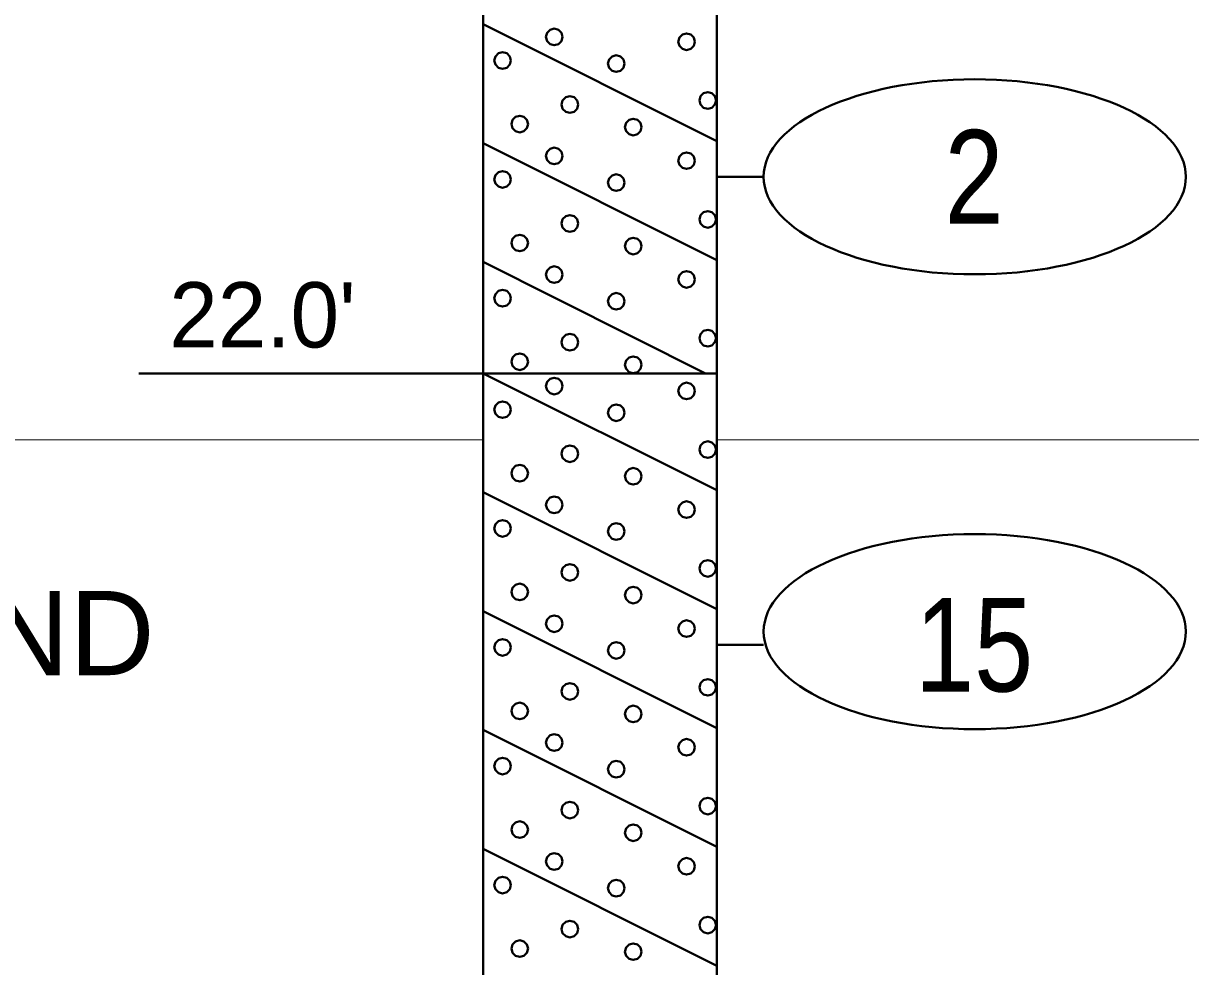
# Model space of a CAD drawing. Extents: x -76 to 974, y -1080 to -735.
# Drawn here: x 752.58 to 765.06, y -957.72 to -947.64 of the extents above; entities that cross this region are included whole.
import ezdxf
from ezdxf.enums import TextEntityAlignment as Align

# ---------------------------------------------------------------- set-up
doc = ezdxf.new("R2010")
doc.units = 0
doc.header["$LTSCALE"] = 0.36
doc.layers.add('27', color=7, linetype='Continuous', lineweight=40)
doc.layers.add('7', color=7, linetype='Continuous', lineweight=13)
doc.layers.add('29', color=7, linetype='Continuous')

msp = doc.modelspace()

# ---------------------------------------------------------------- linework, layer by layer
at = {"layer": '27'}
for p, q in [((757.4958, -946.3789), (757.4958, -951.3789)), ((759.9958, -951.3789), (759.9958, -946.3789)), ((757.4958, -947.6489), (759.9958, -948.8989)), ((757.4958, -948.9189), (759.9958, -950.1689)), ((760.4958, -949.2789), (759.9958, -949.2789)), ((757.4958, -950.1889), (759.8758, -951.3789)), ((753.8173, -951.3789), (757.5847, -951.3789)), ((757.4958, -951.3789), (759.9958, -951.3789)), ((757.4958, -951.3789), (759.9958, -952.6289)), ((757.4958, -951.3789), (757.4958, -961.3789)), ((759.9958, -961.3789), (759.9958, -951.3789)), ((757.4958, -952.6489), (759.9958, -953.8989)), ((757.4958, -953.9189), (759.9958, -955.1689)), ((760.4958, -954.2789), (759.9958, -954.2789)), ((757.4958, -955.1889), (759.9958, -956.4389)), ((757.4958, -956.4589), (759.9958, -957.7089))]:
    msp.add_line(p, q, dxfattribs=at)
for points in [[(758.3464, -947.7841), (758.3345, -947.7396), (758.3019, -947.7071), (758.2575, -947.6952), (758.213, -947.7071), (758.1805, -947.7396), (758.1686, -947.7841), (758.1805, -947.8285), (758.213, -947.861), (758.2575, -947.873), (758.3019, -947.861), (758.3345, -947.8285)], [(759.7613, -947.8349), (759.7494, -947.7905), (759.7168, -947.7579), (759.6724, -947.746), (759.6279, -947.7579), (759.5954, -947.7905), (759.5835, -947.8349), (759.5954, -947.8794), (759.6279, -947.9119), (759.6724, -947.9238), (759.7168, -947.9119), (759.7494, -947.8794)], [(757.7934, -948.0358), (757.7815, -947.9913), (757.7489, -947.9588), (757.7045, -947.9469), (757.66, -947.9588), (757.6275, -947.9913), (757.6156, -948.0358), (757.6275, -948.0802), (757.66, -948.1128), (757.7045, -948.1247), (757.7489, -948.1128), (757.7815, -948.0802)], [(759.0087, -948.0688), (758.9968, -948.0244), (758.9643, -947.9918), (758.9198, -947.9799), (758.8754, -947.9918), (758.8428, -948.0244), (758.8309, -948.0688), (758.8428, -948.1133), (758.8754, -948.1458), (758.9198, -948.1577), (758.9643, -948.1458), (758.9968, -948.1133)], [(759.9876, -948.4629), (759.9757, -948.4185), (759.9431, -948.3859), (759.8987, -948.374), (759.8542, -948.3859), (759.8217, -948.4185), (759.8098, -948.4629), (759.8217, -948.5074), (759.8542, -948.5399), (759.8987, -948.5518), (759.9431, -948.5399), (759.9757, -948.5074)], [(758.5129, -948.5061), (758.501, -948.4617), (758.4685, -948.4291), (758.424, -948.4172), (758.3796, -948.4291), (758.347, -948.4617), (758.3351, -948.5061), (758.347, -948.5506), (758.3796, -948.5831), (758.424, -948.595), (758.4685, -948.5831), (758.501, -948.5506)], [(757.9777, -948.7146), (757.9658, -948.6702), (757.9333, -948.6376), (757.8888, -948.6257), (757.8444, -948.6376), (757.8118, -948.6702), (757.7999, -948.7146), (757.8118, -948.7591), (757.8444, -948.7916), (757.8888, -948.8035), (757.9333, -948.7916), (757.9658, -948.7591)], [(759.1905, -948.7477), (759.1786, -948.7032), (759.146, -948.6707), (759.1016, -948.6588), (759.0571, -948.6707), (759.0246, -948.7032), (759.0127, -948.7477), (759.0246, -948.7921), (759.0571, -948.8247), (759.1016, -948.8366), (759.146, -948.8247), (759.1786, -948.7921)], [(758.3465, -949.0552), (758.3345, -949.0108), (758.302, -948.9783), (758.2576, -948.9663), (758.2131, -948.9783), (758.1806, -949.0108), (758.1687, -949.0552), (758.1806, -949.0997), (758.2131, -949.1322), (758.2576, -949.1441), (758.302, -949.1322), (758.3345, -949.0997)], [(759.7613, -949.1062), (759.7494, -949.0617), (759.7168, -949.0292), (759.6724, -949.0173), (759.6279, -949.0292), (759.5954, -949.0617), (759.5835, -949.1062), (759.5954, -949.1506), (759.6279, -949.1832), (759.6724, -949.1951), (759.7168, -949.1832), (759.7494, -949.1506)], [(757.7934, -949.307), (757.7815, -949.2626), (757.7489, -949.23), (757.7045, -949.2181), (757.66, -949.23), (757.6275, -949.2626), (757.6156, -949.307), (757.6275, -949.3515), (757.66, -949.384), (757.7045, -949.3959), (757.7489, -949.384), (757.7815, -949.3515)], [(759.0087, -949.3401), (758.9968, -949.2956), (758.9643, -949.2631), (758.9198, -949.2512), (758.8754, -949.2631), (758.8428, -949.2956), (758.8309, -949.3401), (758.8428, -949.3845), (758.8754, -949.4171), (758.9198, -949.429), (758.9643, -949.4171), (758.9968, -949.3845)], [(758.5129, -949.7774), (758.501, -949.733), (758.4685, -949.7004), (758.424, -949.6885), (758.3796, -949.7004), (758.347, -949.733), (758.3351, -949.7774), (758.347, -949.8219), (758.3796, -949.8544), (758.424, -949.8663), (758.4685, -949.8544), (758.501, -949.8219)], [(759.9876, -949.7342), (759.9757, -949.6897), (759.9431, -949.6572), (759.8987, -949.6453), (759.8542, -949.6572), (759.8217, -949.6897), (759.8098, -949.7342), (759.8217, -949.7786), (759.8542, -949.8112), (759.8987, -949.8231), (759.9431, -949.8112), (759.9757, -949.7786)], [(757.9777, -949.9859), (757.9658, -949.9414), (757.9333, -949.9089), (757.8888, -949.897), (757.8444, -949.9089), (757.8118, -949.9414), (757.7999, -949.9859), (757.8118, -950.0303), (757.8444, -950.0629), (757.8888, -950.0748), (757.9333, -950.0629), (757.9658, -950.0303)], [(759.1905, -950.0189), (759.1786, -949.9745), (759.146, -949.942), (759.1016, -949.93), (759.0571, -949.942), (759.0246, -949.9745), (759.0127, -950.0189), (759.0246, -950.0634), (759.0571, -950.0959), (759.1016, -950.1078), (759.146, -950.0959), (759.1786, -950.0634)], [(758.3464, -950.3241), (758.3345, -950.2796), (758.3019, -950.2471), (758.2575, -950.2352), (758.213, -950.2471), (758.1805, -950.2796), (758.1686, -950.3241), (758.1805, -950.3685), (758.213, -950.401), (758.2575, -950.413), (758.3019, -950.401), (758.3345, -950.3685)], [(759.7613, -950.3749), (759.7494, -950.3305), (759.7168, -950.2979), (759.6724, -950.286), (759.6279, -950.2979), (759.5954, -950.3305), (759.5835, -950.3749), (759.5954, -950.4194), (759.6279, -950.4519), (759.6724, -950.4638), (759.7168, -950.4519), (759.7494, -950.4194)], [(757.7934, -950.5758), (757.7815, -950.5313), (757.7489, -950.4988), (757.7045, -950.4869), (757.66, -950.4988), (757.6275, -950.5313), (757.6156, -950.5758), (757.6275, -950.6202), (757.66, -950.6528), (757.7045, -950.6647), (757.7489, -950.6528), (757.7815, -950.6202)], [(759.0087, -950.6088), (758.9968, -950.5644), (758.9643, -950.5318), (758.9198, -950.5199), (758.8754, -950.5318), (758.8428, -950.5644), (758.8309, -950.6088), (758.8428, -950.6533), (758.8754, -950.6858), (758.9198, -950.6977), (758.9643, -950.6858), (758.9968, -950.6533)], [(758.5129, -951.0461), (758.501, -951.0017), (758.4685, -950.9691), (758.424, -950.9572), (758.3796, -950.9691), (758.347, -951.0017), (758.3351, -951.0461), (758.347, -951.0906), (758.3796, -951.1231), (758.424, -951.135), (758.4685, -951.1231), (758.501, -951.0906)], [(759.9876, -951.0029), (759.9757, -950.9585), (759.9431, -950.9259), (759.8987, -950.914), (759.8542, -950.9259), (759.8217, -950.9585), (759.8098, -951.0029), (759.8217, -951.0474), (759.8542, -951.0799), (759.8987, -951.0918), (759.9431, -951.0799), (759.9757, -951.0474)], [(757.9777, -951.2546), (757.9658, -951.2102), (757.9333, -951.1776), (757.8888, -951.1657), (757.8444, -951.1776), (757.8118, -951.2102), (757.7999, -951.2546), (757.8118, -951.2991), (757.8444, -951.3316), (757.8888, -951.3435), (757.9333, -951.3316), (757.9658, -951.2991)], [(759.1905, -951.2877), (759.1786, -951.2432), (759.146, -951.2107), (759.1016, -951.1988), (759.0571, -951.2107), (759.0246, -951.2432), (759.0127, -951.2877), (759.0246, -951.3321), (759.0571, -951.3647), (759.1016, -951.3766), (759.146, -951.3647), (759.1786, -951.3321)], [(758.3465, -951.5152), (758.3345, -951.4708), (758.302, -951.4383), (758.2576, -951.4263), (758.2131, -951.4383), (758.1806, -951.4708), (758.1687, -951.5152), (758.1806, -951.5597), (758.2131, -951.5922), (758.2576, -951.6041), (758.302, -951.5922), (758.3345, -951.5597)], [(759.7613, -951.5662), (759.7494, -951.5217), (759.7168, -951.4892), (759.6724, -951.4773), (759.6279, -951.4892), (759.5954, -951.5217), (759.5835, -951.5662), (759.5954, -951.6106), (759.6279, -951.6432), (759.6724, -951.6551), (759.7168, -951.6432), (759.7494, -951.6106)], [(757.7934, -951.767), (757.7815, -951.7226), (757.7489, -951.69), (757.7045, -951.6781), (757.66, -951.69), (757.6275, -951.7226), (757.6156, -951.767), (757.6275, -951.8115), (757.66, -951.844), (757.7045, -951.8559), (757.7489, -951.844), (757.7815, -951.8115)], [(759.0087, -951.8001), (758.9968, -951.7556), (758.9643, -951.7231), (758.9198, -951.7112), (758.8754, -951.7231), (758.8428, -951.7556), (758.8309, -951.8001), (758.8428, -951.8445), (758.8754, -951.8771), (758.9198, -951.889), (758.9643, -951.8771), (758.9968, -951.8445)], [(759.9876, -952.1942), (759.9757, -952.1497), (759.9431, -952.1172), (759.8987, -952.1053), (759.8542, -952.1172), (759.8217, -952.1497), (759.8098, -952.1942), (759.8217, -952.2386), (759.8542, -952.2712), (759.8987, -952.2831), (759.9431, -952.2712), (759.9757, -952.2386)], [(758.5129, -952.2374), (758.501, -952.193), (758.4685, -952.1604), (758.424, -952.1485), (758.3796, -952.1604), (758.347, -952.193), (758.3351, -952.2374), (758.347, -952.2819), (758.3796, -952.3144), (758.424, -952.3263), (758.4685, -952.3144), (758.501, -952.2819)], [(757.9777, -952.4459), (757.9658, -952.4014), (757.9333, -952.3689), (757.8888, -952.357), (757.8444, -952.3689), (757.8118, -952.4014), (757.7999, -952.4459), (757.8118, -952.4903), (757.8444, -952.5229), (757.8888, -952.5348), (757.9333, -952.5229), (757.9658, -952.4903)], [(759.1905, -952.4789), (759.1786, -952.4345), (759.146, -952.402), (759.1016, -952.39), (759.0571, -952.402), (759.0246, -952.4345), (759.0127, -952.4789), (759.0246, -952.5234), (759.0571, -952.5559), (759.1016, -952.5678), (759.146, -952.5559), (759.1786, -952.5234)], [(758.3464, -952.7841), (758.3345, -952.7396), (758.3019, -952.7071), (758.2575, -952.6952), (758.213, -952.7071), (758.1805, -952.7396), (758.1686, -952.7841), (758.1805, -952.8285), (758.213, -952.861), (758.2575, -952.873), (758.3019, -952.861), (758.3345, -952.8285)], [(759.7613, -952.8349), (759.7494, -952.7905), (759.7168, -952.7579), (759.6724, -952.746), (759.6279, -952.7579), (759.5954, -952.7905), (759.5835, -952.8349), (759.5954, -952.8794), (759.6279, -952.9119), (759.6724, -952.9238), (759.7168, -952.9119), (759.7494, -952.8794)], [(757.7934, -953.0358), (757.7815, -952.9913), (757.7489, -952.9588), (757.7045, -952.9469), (757.66, -952.9588), (757.6275, -952.9913), (757.6156, -953.0358), (757.6275, -953.0802), (757.66, -953.1128), (757.7045, -953.1247), (757.7489, -953.1128), (757.7815, -953.0802)], [(759.0087, -953.0688), (758.9968, -953.0244), (758.9643, -952.9918), (758.9198, -952.9799), (758.8754, -952.9918), (758.8428, -953.0244), (758.8309, -953.0688), (758.8428, -953.1133), (758.8754, -953.1458), (758.9198, -953.1577), (758.9643, -953.1458), (758.9968, -953.1133)], [(759.9876, -953.4629), (759.9757, -953.4185), (759.9431, -953.3859), (759.8987, -953.374), (759.8542, -953.3859), (759.8217, -953.4185), (759.8098, -953.4629), (759.8217, -953.5074), (759.8542, -953.5399), (759.8987, -953.5518), (759.9431, -953.5399), (759.9757, -953.5074)], [(758.5129, -953.5061), (758.501, -953.4617), (758.4685, -953.4291), (758.424, -953.4172), (758.3796, -953.4291), (758.347, -953.4617), (758.3351, -953.5061), (758.347, -953.5506), (758.3796, -953.5831), (758.424, -953.595), (758.4685, -953.5831), (758.501, -953.5506)], [(757.9777, -953.7146), (757.9658, -953.6702), (757.9333, -953.6376), (757.8888, -953.6257), (757.8444, -953.6376), (757.8118, -953.6702), (757.7999, -953.7146), (757.8118, -953.7591), (757.8444, -953.7916), (757.8888, -953.8035), (757.9333, -953.7916), (757.9658, -953.7591)], [(759.1905, -953.7477), (759.1786, -953.7032), (759.146, -953.6707), (759.1016, -953.6588), (759.0571, -953.6707), (759.0246, -953.7032), (759.0127, -953.7477), (759.0246, -953.7921), (759.0571, -953.8247), (759.1016, -953.8366), (759.146, -953.8247), (759.1786, -953.7921)], [(758.3465, -954.0552), (758.3345, -954.0108), (758.302, -953.9783), (758.2576, -953.9663), (758.2131, -953.9783), (758.1806, -954.0108), (758.1687, -954.0552), (758.1806, -954.0997), (758.2131, -954.1322), (758.2576, -954.1441), (758.302, -954.1322), (758.3345, -954.0997)], [(759.7613, -954.1062), (759.7494, -954.0617), (759.7168, -954.0292), (759.6724, -954.0173), (759.6279, -954.0292), (759.5954, -954.0617), (759.5835, -954.1062), (759.5954, -954.1506), (759.6279, -954.1832), (759.6724, -954.1951), (759.7168, -954.1832), (759.7494, -954.1506)], [(757.7934, -954.307), (757.7815, -954.2626), (757.7489, -954.23), (757.7045, -954.2181), (757.66, -954.23), (757.6275, -954.2626), (757.6156, -954.307), (757.6275, -954.3515), (757.66, -954.384), (757.7045, -954.3959), (757.7489, -954.384), (757.7815, -954.3515)], [(759.0087, -954.3401), (758.9968, -954.2956), (758.9643, -954.2631), (758.9198, -954.2512), (758.8754, -954.2631), (758.8428, -954.2956), (758.8309, -954.3401), (758.8428, -954.3845), (758.8754, -954.4171), (758.9198, -954.429), (758.9643, -954.4171), (758.9968, -954.3845)], [(758.5129, -954.7774), (758.501, -954.733), (758.4685, -954.7004), (758.424, -954.6885), (758.3796, -954.7004), (758.347, -954.733), (758.3351, -954.7774), (758.347, -954.8219), (758.3796, -954.8544), (758.424, -954.8663), (758.4685, -954.8544), (758.501, -954.8219)], [(759.9876, -954.7342), (759.9757, -954.6897), (759.9431, -954.6572), (759.8987, -954.6453), (759.8542, -954.6572), (759.8217, -954.6897), (759.8098, -954.7342), (759.8217, -954.7786), (759.8542, -954.8112), (759.8987, -954.8231), (759.9431, -954.8112), (759.9757, -954.7786)], [(757.9777, -954.9859), (757.9658, -954.9414), (757.9333, -954.9089), (757.8888, -954.897), (757.8444, -954.9089), (757.8118, -954.9414), (757.7999, -954.9859), (757.8118, -955.0303), (757.8444, -955.0629), (757.8888, -955.0748), (757.9333, -955.0629), (757.9658, -955.0303)], [(759.1905, -955.0189), (759.1786, -954.9745), (759.146, -954.942), (759.1016, -954.93), (759.0571, -954.942), (759.0246, -954.9745), (759.0127, -955.0189), (759.0246, -955.0634), (759.0571, -955.0959), (759.1016, -955.1078), (759.146, -955.0959), (759.1786, -955.0634)], [(758.3464, -955.3241), (758.3345, -955.2796), (758.3019, -955.2471), (758.2575, -955.2352), (758.213, -955.2471), (758.1805, -955.2796), (758.1686, -955.3241), (758.1805, -955.3685), (758.213, -955.401), (758.2575, -955.413), (758.3019, -955.401), (758.3345, -955.3685)], [(759.7613, -955.3749), (759.7494, -955.3305), (759.7168, -955.2979), (759.6724, -955.286), (759.6279, -955.2979), (759.5954, -955.3305), (759.5835, -955.3749), (759.5954, -955.4194), (759.6279, -955.4519), (759.6724, -955.4638), (759.7168, -955.4519), (759.7494, -955.4194)], [(757.7934, -955.5758), (757.7815, -955.5313), (757.7489, -955.4988), (757.7045, -955.4869), (757.66, -955.4988), (757.6275, -955.5313), (757.6156, -955.5758), (757.6275, -955.6202), (757.66, -955.6528), (757.7045, -955.6647), (757.7489, -955.6528), (757.7815, -955.6202)], [(759.0087, -955.6088), (758.9968, -955.5644), (758.9643, -955.5318), (758.9198, -955.5199), (758.8754, -955.5318), (758.8428, -955.5644), (758.8309, -955.6088), (758.8428, -955.6533), (758.8754, -955.6858), (758.9198, -955.6977), (758.9643, -955.6858), (758.9968, -955.6533)], [(758.5129, -956.0461), (758.501, -956.0017), (758.4685, -955.9691), (758.424, -955.9572), (758.3796, -955.9691), (758.347, -956.0017), (758.3351, -956.0461), (758.347, -956.0906), (758.3796, -956.1231), (758.424, -956.135), (758.4685, -956.1231), (758.501, -956.0906)], [(759.9876, -956.0029), (759.9757, -955.9585), (759.9431, -955.9259), (759.8987, -955.914), (759.8542, -955.9259), (759.8217, -955.9585), (759.8098, -956.0029), (759.8217, -956.0474), (759.8542, -956.0799), (759.8987, -956.0918), (759.9431, -956.0799), (759.9757, -956.0474)], [(757.9777, -956.2546), (757.9658, -956.2102), (757.9333, -956.1776), (757.8888, -956.1657), (757.8444, -956.1776), (757.8118, -956.2102), (757.7999, -956.2546), (757.8118, -956.2991), (757.8444, -956.3316), (757.8888, -956.3435), (757.9333, -956.3316), (757.9658, -956.2991)], [(759.1905, -956.2877), (759.1786, -956.2432), (759.146, -956.2107), (759.1016, -956.1988), (759.0571, -956.2107), (759.0246, -956.2432), (759.0127, -956.2877), (759.0246, -956.3321), (759.0571, -956.3647), (759.1016, -956.3766), (759.146, -956.3647), (759.1786, -956.3321)], [(758.3465, -956.5952), (758.3345, -956.5508), (758.302, -956.5183), (758.2576, -956.5063), (758.2131, -956.5183), (758.1806, -956.5508), (758.1687, -956.5952), (758.1806, -956.6397), (758.2131, -956.6722), (758.2576, -956.6841), (758.302, -956.6722), (758.3345, -956.6397)], [(759.7613, -956.6462), (759.7494, -956.6017), (759.7168, -956.5692), (759.6724, -956.5573), (759.6279, -956.5692), (759.5954, -956.6017), (759.5835, -956.6462), (759.5954, -956.6906), (759.6279, -956.7232), (759.6724, -956.7351), (759.7168, -956.7232), (759.7494, -956.6906)], [(757.7934, -956.847), (757.7815, -956.8026), (757.7489, -956.77), (757.7045, -956.7581), (757.66, -956.77), (757.6275, -956.8026), (757.6156, -956.847), (757.6275, -956.8915), (757.66, -956.924), (757.7045, -956.9359), (757.7489, -956.924), (757.7815, -956.8915)], [(759.0087, -956.8801), (758.9968, -956.8356), (758.9643, -956.8031), (758.9198, -956.7912), (758.8754, -956.8031), (758.8428, -956.8356), (758.8309, -956.8801), (758.8428, -956.9245), (758.8754, -956.9571), (758.9198, -956.969), (758.9643, -956.9571), (758.9968, -956.9245)], [(758.5129, -957.3174), (758.501, -957.273), (758.4685, -957.2404), (758.424, -957.2285), (758.3796, -957.2404), (758.347, -957.273), (758.3351, -957.3174), (758.347, -957.3619), (758.3796, -957.3944), (758.424, -957.4063), (758.4685, -957.3944), (758.501, -957.3619)], [(759.9876, -957.2742), (759.9757, -957.2297), (759.9431, -957.1972), (759.8987, -957.1853), (759.8542, -957.1972), (759.8217, -957.2297), (759.8098, -957.2742), (759.8217, -957.3186), (759.8542, -957.3512), (759.8987, -957.3631), (759.9431, -957.3512), (759.9757, -957.3186)], [(757.9777, -957.5259), (757.9658, -957.4814), (757.9333, -957.4489), (757.8888, -957.437), (757.8444, -957.4489), (757.8118, -957.4814), (757.7999, -957.5259), (757.8118, -957.5703), (757.8444, -957.6029), (757.8888, -957.6148), (757.9333, -957.6029), (757.9658, -957.5703)], [(759.1905, -957.5589), (759.1786, -957.5145), (759.146, -957.482), (759.1016, -957.47), (759.0571, -957.482), (759.0246, -957.5145), (759.0127, -957.5589), (759.0246, -957.6034), (759.0571, -957.6359), (759.1016, -957.6478), (759.146, -957.6359), (759.1786, -957.6034)]]:
    msp.add_lwpolyline(points, close=True, dxfattribs=at)
for centre in [(762.7532, -949.2789), (762.7532, -954.1391)]:
    msp.add_ellipse(centre, major_axis=(2.2574, 0), ratio=0.461538, dxfattribs=at)
at = {"layer": '7'}
for p, q in [((726.8972, -952.09), (757.4958, -952.09)), ((759.9958, -952.09), (792.4513, -952.09))]:
    msp.add_line(p, q, dxfattribs=at)

# ---------------------------------------------------------------- texts
at = {"layer": '27', "width": 0.85}
for s, p in [('2', (762.7459, -949.7788)), ('15', (762.7459, -954.7788))]:
    msp.add_text(s, height=1, dxfattribs=at).set_placement(p, align=Align.CENTER)
at = {"layer": '27'}
msp.add_text("22.0'", height=0.6976, dxfattribs=at).set_placement((754.1413, -951.1025))
at = {"layer": '29', "width": 1.05}
msp.add_text('GRAY CLAYEY FINE TO COARSE SAND', height=0.9, dxfattribs=at).set_placement((742.0822, -954.6045), align=Align.CENTER)

doc.saveas('drawing.dxf')
